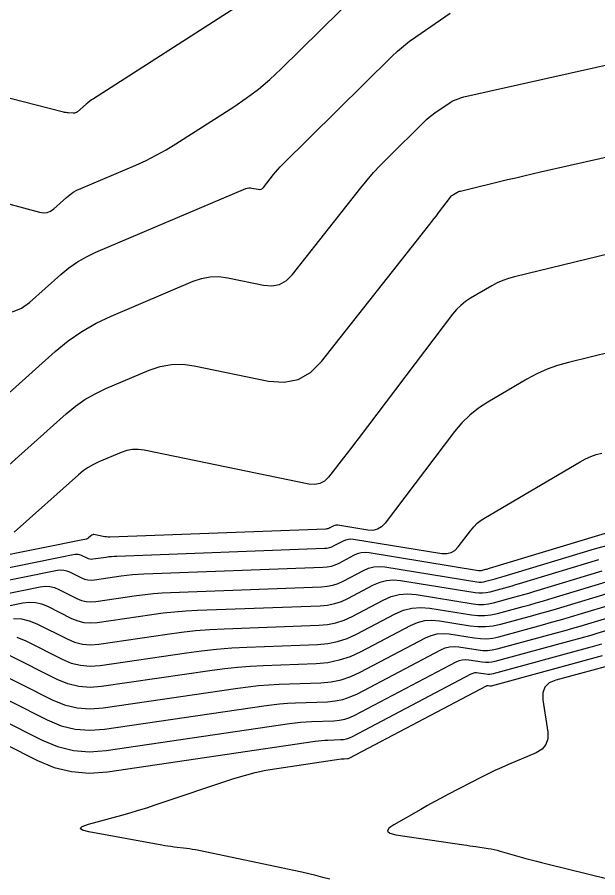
# Model space of a CAD drawing. Extents: x 1354696 to 1366163, y 660729 to 670380.
# Drawn here: x 1362239.4 to 1362296.5, y 664834.4 to 664919 of the extents above; entities that cross this region are included whole.
import ezdxf

# ---------------------------------------------------------------- set-up
doc = ezdxf.new("R2010")
doc.units = 0
doc.layers.add('R_Contours', color=7, linetype='Continuous')

msp = doc.modelspace()

# ---------------------------------------------------------------- linework, layer by layer
at = {"layer": 'R_Contours'}
for points in [[(1362230.805, 664902.745), (1362241.608, 664899.83), (1362241.999, 664899.769), (1362242.367, 664899.806), (1362242.712, 664899.938), (1362243.034, 664900.167), (1362244.277, 664901.277), (1362244.597, 664901.54), (1362244.935, 664901.775), (1362245.291, 664901.981), (1362245.666, 664902.158), (1362251.084, 664904.456), (1362252.104, 664904.914), (1362253.102, 664905.414), (1362254.077, 664905.955), (1362255.031, 664906.539), (1362260.714, 664910.179), (1362261.95, 664911.017), (1362263.139, 664911.917), (1362264.278, 664912.877), (1362265.369, 664913.899), (1362273.095, 664921.52)], [(1362260.932, 664919.952), (1362246.923, 664910.977), (1362246.735, 664910.851), (1362246.552, 664910.719), (1362246.374, 664910.58), (1362246.201, 664910.434), (1362245.364, 664909.7), (1362245.268, 664909.631), (1362245.164, 664909.583), (1362245.053, 664909.557), (1362244.935, 664909.553), (1362244.445, 664909.582), (1362244.323, 664909.592), (1362244.202, 664909.608), (1362244.082, 664909.629), (1362243.963, 664909.657), (1362230.885, 664912.993)], [(1362238.973, 664890.047), (1362239.83, 664890.376), (1362240.63, 664890.945), (1362243.717, 664893.701), (1362244.512, 664894.355), (1362245.351, 664894.937), (1362246.236, 664895.448), (1362247.165, 664895.887), (1362261.901, 664902.138), (1362262.048, 664902.188), (1362262.198, 664902.215), (1362262.351, 664902.218), (1362262.505, 664902.198), (1362263.129, 664902.07), (1362263.277, 664902.057), (1362263.411, 664902.084), (1362263.531, 664902.15), (1362263.637, 664902.255), (1362264.643, 664903.532), (1362264.847, 664903.783), (1362265.059, 664904.027), (1362265.278, 664904.265), (1362265.505, 664904.496), (1362276.264, 664915.108), (1362276.824, 664915.637), (1362277.406, 664916.14), (1362278.01, 664916.617), (1362278.635, 664917.067), (1362281.997, 664919.377)], [(1362236.678, 664880.341), (1362243.158, 664886.125), (1362244.426, 664887.169), (1362245.767, 664888.099), (1362247.18, 664888.915), (1362248.665, 664889.617), (1362256.725, 664893.036), (1362257.556, 664893.319), (1362258.4, 664893.47), (1362259.257, 664893.488), (1362260.128, 664893.374), (1362263.636, 664892.651), (1362264.472, 664892.581), (1362265.228, 664892.732), (1362265.904, 664893.104), (1362266.498, 664893.697), (1362273.218, 664902.229), (1362273.828, 664902.979), (1362274.46, 664903.708), (1362275.115, 664904.417), (1362275.792, 664905.107), (1362279.432, 664908.697), (1362279.683, 664908.933), (1362279.943, 664909.158), (1362280.213, 664909.371), (1362280.493, 664909.573), (1362281.996, 664910.606), (1362282.099, 664910.672), (1362282.206, 664910.732), (1362282.316, 664910.785), (1362282.43, 664910.832), (1362282.891, 664911.006), (1362283.007, 664911.047), (1362283.124, 664911.084), (1362283.243, 664911.117), (1362283.362, 664911.146), (1362298.881, 664914.632)], [(1362232.62, 664869.642), (1362244.249, 664880.024), (1362245.143, 664880.759), (1362246.087, 664881.413), (1362247.082, 664881.988), (1362248.127, 664882.482), (1362252.411, 664884.299), (1362253.491, 664884.667), (1362254.587, 664884.863), (1362255.701, 664884.887), (1362256.832, 664884.739), (1362264.143, 664883.233), (1362265.668, 664883.106), (1362267.045, 664883.381), (1362268.276, 664884.058), (1362269.359, 664885.139), (1362279.989, 664898.633), (1362280.208, 664898.914), (1362280.427, 664899.195), (1362280.644, 664899.477), (1362280.86, 664899.76), (1362282.034, 664901.308), (1362282.096, 664901.382), (1362282.164, 664901.449), (1362282.238, 664901.508), (1362282.319, 664901.561), (1362282.655, 664901.758), (1362282.74, 664901.804), (1362282.828, 664901.843), (1362282.918, 664901.876), (1362283.011, 664901.902), (1362287.649, 664903.022), (1362288.454, 664903.214), (1362289.259, 664903.404), (1362290.066, 664903.59), (1362290.873, 664903.773), (1362302.554, 664906.397)], [(1362302.482, 664896.903), (1362288.326, 664893.484), (1362287.746, 664893.322), (1362287.182, 664893.118), (1362286.635, 664892.873), (1362286.104, 664892.588), (1362284.015, 664891.363), (1362283.512, 664891.035), (1362283.048, 664890.662), (1362282.623, 664890.246), (1362282.238, 664889.786), (1362272.968, 664877.565), (1362272.606, 664877.09), (1362272.242, 664876.617), (1362271.875, 664876.145), (1362271.507, 664875.675), (1362270.029, 664873.798), (1362269.632, 664873.403), (1362269.182, 664873.155), (1362268.678, 664873.054), (1362268.12, 664873.101), (1362251.899, 664876.441), (1362251.321, 664876.517), (1362250.75, 664876.505), (1362250.189, 664876.404), (1362249.637, 664876.216), (1362247.444, 664875.286), (1362246.909, 664875.033), (1362246.399, 664874.739), (1362245.916, 664874.403), (1362245.459, 664874.027), (1362239.118, 664868.366)], [(1362300.041, 664886.612), (1362293.641, 664885.067), (1362292.574, 664884.768), (1362291.537, 664884.393), (1362290.53, 664883.943), (1362289.554, 664883.417), (1362285.71, 664881.165), (1362284.785, 664880.561), (1362283.932, 664879.876), (1362283.151, 664879.11), (1362282.442, 664878.263), (1362275.616, 664869.264), (1362275.266, 664868.901), (1362274.866, 664868.667), (1362274.414, 664868.56), (1362273.911, 664868.582), (1362270.951, 664869.06), (1362270.846, 664869.069), (1362270.744, 664869.061), (1362270.645, 664869.036), (1362270.549, 664868.994), (1362270.168, 664868.794), (1362270.072, 664868.75), (1362269.972, 664868.717), (1362269.869, 664868.696), (1362269.763, 664868.686), (1362248.544, 664867.899), (1362248.378, 664867.897), (1362248.214, 664867.906), (1362248.05, 664867.925), (1362247.887, 664867.953), (1362246.967, 664868.143), (1362246.94, 664868.146), (1362246.914, 664868.146), (1362246.888, 664868.141), (1362246.862, 664868.132), (1362246.76, 664868.089), (1362246.735, 664868.077), (1362246.712, 664868.064), (1362246.69, 664868.048), (1362246.668, 664868.031), (1362246.416, 664867.806), (1362246.365, 664867.766), (1362246.31, 664867.734), (1362246.252, 664867.709), (1362246.19, 664867.692), (1362231.859, 664864.802)], [(1362232.006, 664863.571), (1362245.099, 664866.212), (1362245.254, 664866.231), (1362245.404, 664866.223), (1362245.552, 664866.191), (1362245.696, 664866.132), (1362246.265, 664865.846), (1362246.409, 664865.787), (1362246.557, 664865.751), (1362246.708, 664865.738), (1362246.864, 664865.75), (1362248.157, 664865.94), (1362248.425, 664865.975), (1362248.694, 664866.004), (1362248.964, 664866.025), (1362249.234, 664866.038), (1362269.63, 664866.796), (1362269.885, 664866.819), (1362270.133, 664866.87), (1362270.373, 664866.949), (1362270.606, 664867.056), (1362271.523, 664867.539), (1362271.756, 664867.639), (1362271.995, 664867.699), (1362272.241, 664867.718), (1362272.494, 664867.697), (1362281.194, 664866.291), (1362281.664, 664866.271), (1362282.087, 664866.37), (1362282.462, 664866.59), (1362282.789, 664866.929), (1362284.001, 664868.527), (1362284.32, 664868.908), (1362284.672, 664869.253), (1362285.056, 664869.561), (1362285.472, 664869.833), (1362294.803, 664875.302), (1362295.31, 664875.575), (1362295.834, 664875.809), (1362296.374, 664876.004), (1362296.929, 664876.16)], [(1362298.324, 664868.563), (1362285.831, 664864.801), (1362285.747, 664864.776), (1362285.662, 664864.751), (1362285.577, 664864.727), (1362285.492, 664864.704), (1362285.151, 664864.611), (1362285.065, 664864.593), (1362284.979, 664864.583), (1362284.893, 664864.584), (1362284.806, 664864.593), (1362274.036, 664866.334), (1362273.636, 664866.368), (1362273.246, 664866.337), (1362272.867, 664866.242), (1362272.498, 664866.083), (1362271.044, 664865.318), (1362270.674, 664865.148), (1362270.293, 664865.023), (1362269.9, 664864.942), (1362269.496, 664864.905), (1362251.869, 664864.25), (1362251.314, 664864.222), (1362250.761, 664864.179), (1362250.21, 664864.121), (1362249.659, 664864.048), (1362247.008, 664863.658), (1362246.689, 664863.635), (1362246.378, 664863.66), (1362246.074, 664863.734), (1362245.779, 664863.856), (1362244.612, 664864.443), (1362244.317, 664864.563), (1362244.014, 664864.63), (1362243.705, 664864.645), (1362243.389, 664864.607), (1362232.154, 664862.341)], [(1362232.301, 664861.11), (1362241.678, 664863.001), (1362242.156, 664863.059), (1362242.624, 664863.037), (1362243.081, 664862.935), (1362243.528, 664862.753), (1362245.292, 664861.866), (1362245.739, 664861.682), (1362246.198, 664861.57), (1362246.669, 664861.532), (1362247.152, 664861.567), (1362251.162, 664862.156), (1362251.994, 664862.266), (1362252.829, 664862.354), (1362253.665, 664862.42), (1362254.504, 664862.462), (1362269.362, 664863.014), (1362269.916, 664863.065), (1362270.454, 664863.176), (1362270.976, 664863.348), (1362271.481, 664863.579), (1362273.473, 664864.627), (1362273.978, 664864.845), (1362274.497, 664864.975), (1362275.031, 664865.017), (1362275.579, 664864.971), (1362284.627, 664863.508), (1362284.854, 664863.484), (1362285.079, 664863.483), (1362285.304, 664863.507), (1362285.527, 664863.555), (1362286.417, 664863.797), (1362286.639, 664863.858), (1362286.861, 664863.921), (1362287.082, 664863.985), (1362287.303, 664864.051), (1362296.213, 664866.734), (1362297.78, 664867.165)], [(1362296.592, 664865.654), (1362288.775, 664863.3), (1362288.418, 664863.194), (1362288.06, 664863.09), (1362287.702, 664862.989), (1362287.342, 664862.89), (1362285.903, 664862.5), (1362285.542, 664862.422), (1362285.18, 664862.383), (1362284.815, 664862.384), (1362284.448, 664862.424), (1362277.122, 664863.608), (1362276.426, 664863.666), (1362275.748, 664863.613), (1362275.089, 664863.448), (1362274.447, 664863.171), (1362271.919, 664861.841), (1362271.277, 664861.547), (1362270.614, 664861.329), (1362269.931, 664861.188), (1362269.228, 664861.123), (1362257.139, 664860.674), (1362256.016, 664860.617), (1362254.896, 664860.53), (1362253.779, 664860.412), (1362252.665, 664860.264), (1362247.295, 664859.475), (1362246.649, 664859.428), (1362246.019, 664859.48), (1362245.405, 664859.629), (1362244.806, 664859.877), (1362242.444, 664861.063), (1362241.846, 664861.307), (1362241.234, 664861.443), (1362240.608, 664861.473), (1362239.967, 664861.396), (1362232.449, 664859.879)], [(1362239.059, 664859.887), (1362239.844, 664859.85), (1362240.611, 664859.679), (1362241.36, 664859.374), (1362244.32, 664857.887), (1362245.07, 664857.576), (1362245.84, 664857.389), (1362246.63, 664857.325), (1362247.439, 664857.384), (1362254.168, 664858.372), (1362255.564, 664858.558), (1362256.964, 664858.705), (1362258.367, 664858.815), (1362259.774, 664858.886), (1362269.094, 664859.232), (1362269.947, 664859.311), (1362270.775, 664859.482), (1362271.578, 664859.746), (1362272.357, 664860.103), (1362275.422, 664861.715), (1362276.199, 664862.051), (1362276.999, 664862.251), (1362277.82, 664862.315), (1362278.664, 664862.245), (1362284.269, 664861.339), (1362284.776, 664861.284), (1362285.28, 664861.283), (1362285.781, 664861.336), (1362286.279, 664861.444), (1362288.267, 664861.984), (1362288.764, 664862.12), (1362289.259, 664862.26), (1362289.754, 664862.403), (1362290.248, 664862.55), (1362296.97, 664864.575)], [(1362239.371, 664858.054), (1362240.266, 664857.689), (1362243.834, 664855.897), (1362244.736, 664855.524), (1362245.661, 664855.299), (1362246.61, 664855.222), (1362247.583, 664855.292), (1362256.059, 664856.537), (1362257.543, 664856.735), (1362259.03, 664856.891), (1362260.521, 664857.008), (1362262.015, 664857.084), (1362268.96, 664857.341), (1362269.962, 664857.434), (1362270.935, 664857.635), (1362271.88, 664857.945), (1362272.795, 664858.364), (1362276.587, 664860.359), (1362277.404, 664860.712), (1362278.244, 664860.922), (1362279.108, 664860.99), (1362279.995, 664860.916), (1362284.09, 664860.254), (1362284.737, 664860.184), (1362285.38, 664860.183), (1362286.02, 664860.251), (1362286.656, 664860.389), (1362289.193, 664861.077), (1362289.826, 664861.251), (1362290.459, 664861.43), (1362291.09, 664861.613), (1362291.72, 664861.8), (1362297.349, 664863.495)], [(1362297.727, 664862.416), (1362293.192, 664861.05), (1362292.426, 664860.822), (1362291.658, 664860.599), (1362290.889, 664860.382), (1362290.118, 664860.17), (1362286.967, 664859.315), (1362286.226, 664859.155), (1362285.481, 664859.076), (1362284.731, 664859.077), (1362283.977, 664859.159), (1362280.953, 664859.648), (1362280.207, 664859.71), (1362279.48, 664859.653), (1362278.773, 664859.476), (1362278.086, 664859.179), (1362273.232, 664856.626), (1362272.181, 664856.144), (1362271.096, 664855.788), (1362269.978, 664855.557), (1362268.826, 664855.451), (1362263.607, 664855.257), (1362262.349, 664855.193), (1362261.095, 664855.095), (1362259.843, 664854.963), (1362258.595, 664854.797), (1362247.727, 664853.201), (1362246.591, 664853.118), (1362245.482, 664853.208), (1362244.401, 664853.471), (1362243.348, 664853.907), (1362238.594, 664856.295)], [(1362236.921, 664854.901), (1362242.862, 664851.917), (1362244.066, 664851.419), (1362245.303, 664851.118), (1362246.571, 664851.015), (1362247.871, 664851.109), (1362261.13, 664853.057), (1362262.144, 664853.192), (1362263.16, 664853.299), (1362264.178, 664853.378), (1362265.199, 664853.43), (1362269.288, 664853.582), (1362270.295, 664853.675), (1362271.274, 664853.877), (1362272.223, 664854.189), (1362273.143, 664854.61), (1362279.585, 664857.999), (1362280.142, 664858.24), (1362280.716, 664858.383), (1362281.305, 664858.43), (1362281.911, 664858.379), (1362284.364, 664857.983), (1362284.976, 664857.916), (1362285.584, 664857.915), (1362286.189, 664857.98), (1362286.79, 664858.11), (1362291.098, 664859.278), (1362291.979, 664859.521), (1362292.857, 664859.769), (1362293.734, 664860.023), (1362294.609, 664860.283), (1362298.105, 664861.336)], [(1362235.249, 664853.508), (1362242.376, 664849.927), (1362243.732, 664849.366), (1362245.124, 664849.028), (1362246.551, 664848.911), (1362248.015, 664849.018), (1362263.666, 664851.317), (1362264.444, 664851.42), (1362265.224, 664851.502), (1362266.007, 664851.563), (1362266.791, 664851.603), (1362269.931, 664851.72), (1362270.705, 664851.791), (1362271.456, 664851.946), (1362272.185, 664852.186), (1362272.892, 664852.51), (1362281.084, 664856.819), (1362281.512, 664857.004), (1362281.952, 664857.114), (1362282.404, 664857.149), (1362282.869, 664857.111), (1362284.751, 664856.806), (1362285.221, 664856.755), (1362285.687, 664856.755), (1362286.151, 664856.804), (1362286.613, 664856.904), (1362292.574, 664858.521), (1362293.317, 664858.725), (1362294.057, 664858.935), (1362294.797, 664859.149), (1362295.535, 664859.368), (1362298.484, 664860.257)], [(1362233.576, 664852.114), (1362241.89, 664847.937), (1362243.397, 664847.314), (1362244.944, 664846.937), (1362246.532, 664846.808), (1362248.159, 664846.926), (1362266.201, 664849.576), (1362266.745, 664849.649), (1362267.289, 664849.706), (1362267.835, 664849.749), (1362268.382, 664849.776), (1362270.574, 664849.858), (1362271.115, 664849.908), (1362271.639, 664850.016), (1362272.148, 664850.183), (1362272.641, 664850.409), (1362282.583, 664855.639), (1362282.881, 664855.768), (1362283.188, 664855.844), (1362283.503, 664855.869), (1362283.826, 664855.842), (1362285.138, 664855.63), (1362285.465, 664855.595), (1362285.791, 664855.594), (1362286.114, 664855.628), (1362286.435, 664855.698), (1362294.05, 664857.764), (1362294.654, 664857.93), (1362295.258, 664858.1), (1362295.86, 664858.275), (1362296.461, 664858.454), (1362298.862, 664859.177)], [(1362231.904, 664850.72), (1362241.404, 664845.947), (1362243.063, 664845.261), (1362244.765, 664844.847), (1362246.512, 664844.705), (1362248.302, 664844.835), (1362268.737, 664847.836), (1362269.045, 664847.877), (1362269.354, 664847.91), (1362269.664, 664847.934), (1362269.974, 664847.95), (1362271.218, 664847.996), (1362271.524, 664848.024), (1362271.822, 664848.086), (1362272.111, 664848.18), (1362272.39, 664848.309), (1362284.082, 664854.459), (1362284.25, 664854.531), (1362284.423, 664854.575), (1362284.601, 664854.589), (1362284.784, 664854.574), (1362285.525, 664854.454), (1362285.71, 664854.434), (1362285.894, 664854.433), (1362286.077, 664854.453), (1362286.258, 664854.492), (1362295.526, 664857.006), (1362295.992, 664857.135), (1362296.458, 664857.266), (1362296.923, 664857.401)], [(1362270.16, 664834.269), (1362269.482, 664834.462), (1362268.8, 664834.642), (1362268.114, 664834.808), (1362267.425, 664834.961), (1362257.269, 664837.103), (1362256.969, 664837.162), (1362256.668, 664837.215), (1362256.365, 664837.261), (1362256.062, 664837.3), (1362254.845, 664837.442), (1362254.542, 664837.48), (1362254.239, 664837.522), (1362253.937, 664837.57), (1362253.635, 664837.622), (1362246.464, 664838.927), (1362245.833, 664839.088), (1362245.617, 664839.268), (1362245.816, 664839.466), (1362246.431, 664839.682), (1362249.721, 664840.583), (1362250.541, 664840.813), (1362251.359, 664841.055), (1362252.173, 664841.309), (1362252.983, 664841.573), (1362260.734, 664844.162), (1362261.773, 664844.483), (1362262.822, 664844.758), (1362263.883, 664844.986), (1362264.954, 664845.168), (1362271.272, 664846.096), (1362271.345, 664846.106), (1362271.419, 664846.113), (1362271.492, 664846.119), (1362271.566, 664846.123), (1362271.861, 664846.134), (1362271.934, 664846.141), (1362272.005, 664846.155), (1362272.073, 664846.178), (1362272.14, 664846.208), (1362285.581, 664853.279), (1362285.619, 664853.295), (1362285.659, 664853.305), (1362285.7, 664853.309), (1362285.742, 664853.305), (1362285.913, 664853.278), (1362285.955, 664853.273), (1362285.997, 664853.273), (1362286.039, 664853.277), (1362286.081, 664853.286), (1362297.001, 664856.249)], [(1362298.477, 664855.492), (1362292.399, 664853.843), (1362291.757, 664853.569), (1362291.331, 664853.153), (1362291.121, 664852.596), (1362291.128, 664851.898), (1362291.597, 664848.743), (1362291.607, 664848.07), (1362291.421, 664847.506), (1362291.038, 664847.052), (1362290.459, 664846.707), (1362287.75, 664845.55), (1362287.076, 664845.254), (1362286.408, 664844.947), (1362285.745, 664844.627), (1362285.088, 664844.294), (1362281.788, 664842.588), (1362281.114, 664842.235), (1362280.443, 664841.875), (1362279.777, 664841.508), (1362279.113, 664841.134), (1362276.468, 664839.625), (1362275.984, 664839.281), (1362275.853, 664839.003), (1362276.076, 664838.793), (1362276.652, 664838.648), (1362283.338, 664837.661), (1362283.639, 664837.617), (1362283.94, 664837.572), (1362284.241, 664837.528), (1362284.542, 664837.483), (1362285.746, 664837.305), (1362286.046, 664837.256), (1362286.344, 664837.197), (1362286.64, 664837.128), (1362286.933, 664837.048), (1362289.445, 664836.327), (1362289.962, 664836.181), (1362290.48, 664836.041), (1362291, 664835.906), (1362291.521, 664835.776), (1362297.497, 664834.322)]]:
    msp.add_lwpolyline(points, dxfattribs=at)

doc.saveas('drawing.dxf')
